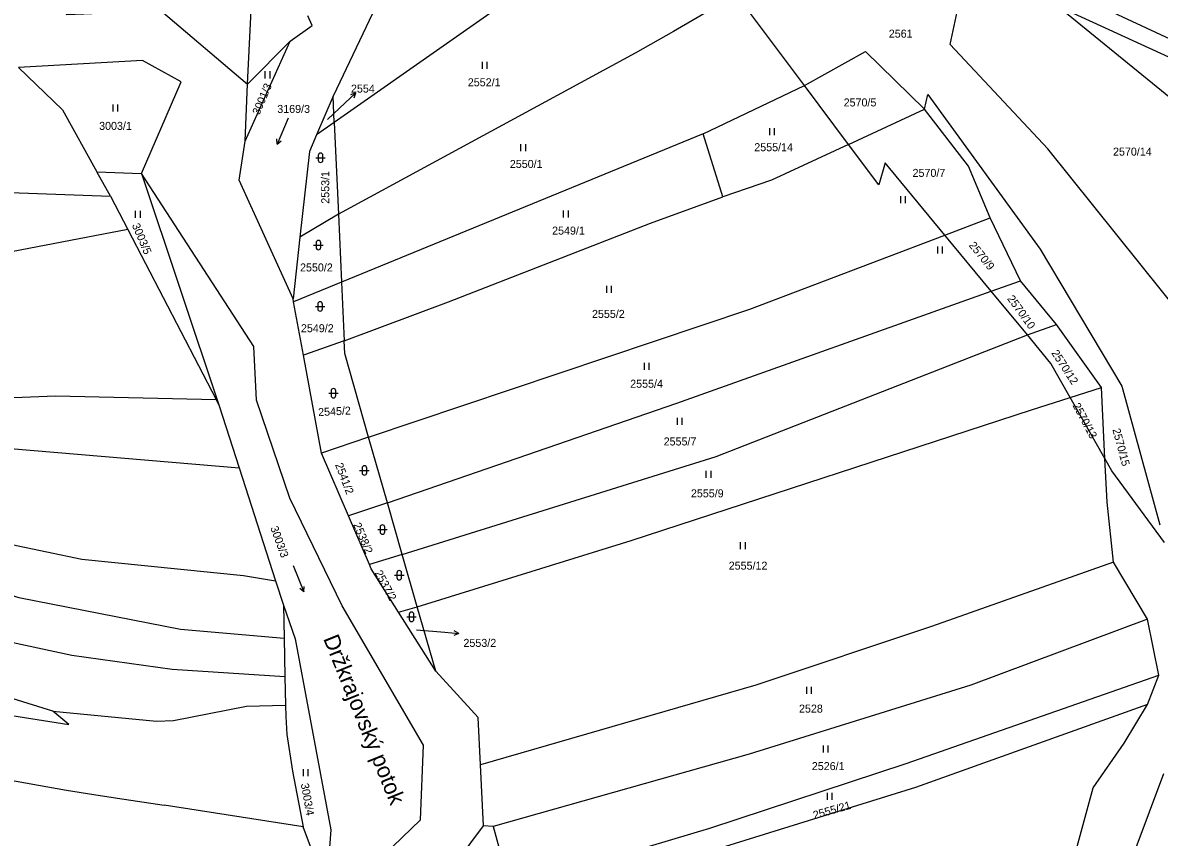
# Model space of a CAD drawing. Extents: x -776734 to -748832, y -1118122 to -976986.
# Drawn here: x -754328.8 to -754087.4, y -1114999.1 to -1114826.1 of the extents above; entities that cross this region are included whole.
import ezdxf

# ---------------------------------------------------------------- set-up
doc = ezdxf.new("R2010")
doc.units = 0
for name, color, linetype in [('KM_Hranice obce', 7, 'Continuous'), ('KM_Hranice parcel', 7, 'Continuous'), ('KM_Parcelní čísla', 7, 'Continuous'), ('KM_Pop  PČ popisy', 7, 'Continuous'), ('KM_Značky kultur', 7, 'Continuous')]:
    doc.layers.add(name, color=color, linetype=linetype)

msp = doc.modelspace()

# ---------------------------------------------------------------- linework, layer by layer
at = {"layer": 'KM_Hranice obce'}
for p, q in [((-754341.14, -1114985.24), (-754319.52, -1114989.11)), ((-754308.67, -1114990.79), (-754298.79, -1114992.32)), ((-754269.3, -1114996.9), (-754298.79, -1114992.32))]:
    msp.add_line(p, q, dxfattribs=at)
for points in [[(-754319.52, -1114989.11), (-754313.71, -1114990.01), (-754308.67, -1114990.79)], [(-754264.62, -1115013.46), (-754266.22, -1115005.05), (-754269.3, -1114996.9)]]:
    msp.add_lwpolyline(points, dxfattribs=at)
at = {"layer": 'KM_Hranice parcel'}
for p, q in [((-754253.15, -1114821.03), (-754262.91, -1114841.68)), ((-754162.79, -1114839.4), (-754177.25, -1114820.07)), ((-754062.05, -1114860.86), (-754109.05, -1114822.54)), ((-754081.62, -1114835.14), (-754109.05, -1114822.54)), ((-754281.6, -1114851.25), (-754272.02, -1114829.97)), ((-754281.07, -1114839.09), (-754272.02, -1114829.97)), ((-754281.6, -1114851.25), (-754281.07, -1114839.09)), ((-754184.32, -1114849.66), (-754162.79, -1114839.4)), ((-754153.44, -1114851.9), (-754162.79, -1114839.4)), ((-754262.91, -1114841.68), (-754266.43, -1114849.87)), ((-754262.66, -1114847.23), (-754262.91, -1114841.68)), ((-754153.44, -1114851.9), (-754137.28, -1114844.41)), ((-754262.66, -1114847.23), (-754266.43, -1114849.87)), ((-754262.66, -1114847.23), (-754261.78, -1114866.76)), ((-754184.32, -1114849.66), (-754261.13, -1114881.17)), ((-754180.1, -1114863.07), (-754184.32, -1114849.66)), ((-754313.08, -1114857.72), (-754303.6, -1114858.1)), ((-754310.17, -1114862.93), (-754313.08, -1114857.72)), ((-754303.6, -1114858.1), (-754287.09, -1114907.45)), ((-754310.17, -1114862.93), (-754306.52, -1114869.97)), ((-754261.78, -1114866.76), (-754269.96, -1114871.63)), ((-754261.78, -1114866.76), (-754261.13, -1114881.17)), ((-754132.97, -1114871.19), (-754123.36, -1114867.54)), ((-754116.89, -1114880.9), (-754123.36, -1114867.54)), ((-754306.52, -1114869.97), (-754287.77, -1114906.14)), ((-754269.96, -1114871.63), (-754271.41, -1114884.73)), ((-754123.11, -1114883.12), (-754132.97, -1114871.19)), ((-754261.13, -1114881.17), (-754271.29, -1114885.37)), ((-754261.13, -1114881.17), (-754260.56, -1114893.61)), ((-754123.11, -1114883.12), (-754116.89, -1114880.9)), ((-754109.25, -1114890.14), (-754116.89, -1114880.9)), ((-754271.29, -1114885.37), (-754271.41, -1114884.73)), ((-754115.44, -1114892.4), (-754123.11, -1114883.12)), ((-754269.2, -1114896.71), (-754271.29, -1114885.37)), ((-754115.44, -1114892.4), (-754109.25, -1114890.14)), ((-754099.69, -1114903.56), (-754109.25, -1114890.14)), ((-754260.56, -1114893.61), (-754269.2, -1114896.71)), ((-754265.38, -1114917.48), (-754269.2, -1114896.71)), ((-754106.33, -1114905.69), (-754099.69, -1114903.56)), ((-754098.97, -1114918.64), (-754099.69, -1114903.56)), ((-754287.77, -1114906.14), (-754287.09, -1114907.45)), ((-754098.97, -1114918.64), (-754106.33, -1114905.69)), ((-754287.09, -1114907.45), (-754282.85, -1114920.6)), ((-754255.36, -1114914.08), (-754265.38, -1114917.48)), ((-754251.36, -1114928.04), (-754255.36, -1114914.08)), ((-754259.65, -1114930.81), (-754265.38, -1114917.48)), ((-754282.85, -1114920.6), (-754275.12, -1114944.6)), ((-754251.36, -1114928.04), (-754259.65, -1114930.81)), ((-754248.22, -1114939.02), (-754251.36, -1114928.04)), ((-754255.19, -1114941.18), (-754259.65, -1114930.81)), ((-754248.22, -1114939.02), (-754255.19, -1114941.18)), ((-754245.04, -1114950.13), (-754248.22, -1114939.02)), ((-754089.93, -1114952.75), (-754097.13, -1114940.64)), ((-754275.12, -1114944.6), (-754273.44, -1114949.81)), ((-754273.44, -1114949.81), (-754273.3, -1114956.82)), ((-754249.03, -1114951.28), (-754245.04, -1114950.13)), ((-754241.11, -1114963.86), (-754245.04, -1114950.13)), ((-754241.11, -1114963.86), (-754249.03, -1114951.28)), ((-754087.55, -1114964.68), (-754089.93, -1114952.75)), ((-754273.3, -1114956.82), (-754273.13, -1114964.96)), ((-754273.13, -1114964.96), (-754273.01, -1114971.04)), ((-754089.96, -1114970.88), (-754087.55, -1114964.68)), ((-754273.01, -1114971.04), (-754272.96, -1114973.46)), ((-754319.06, -1114975.14), (-754322.46, -1114972.36)), ((-754322.46, -1114972.36), (-754300.42, -1114974.46)), ((-754300.42, -1114974.46), (-754296.8, -1114974.33)), ((-754174.54, -1114981.47), (-754228.92, -1114996.8)), ((-754231, -1114996.68), (-754231.62, -1114983.76)), ((-754271.56, -1114985.06), (-754269.3, -1114996.9)), ((-754092.56, -1115001.86), (-754086.44, -1114985.58)), ((-754228.92, -1114996.8), (-754231, -1114996.68)), ((-754228.92, -1114996.8), (-754225.34, -1115009.86))]:
    msp.add_line(p, q, dxfattribs=at)
for points in [[(-754354.6, -1114708.67), (-754341.36, -1114732.53), (-754333.9, -1114769.77), (-754339.97, -1114799), (-754324.92, -1114807.16), (-754319.55, -1114824.33), (-754299.44, -1114823.54), (-754281.07, -1114839.09)], [(-754281.07, -1114839.09), (-754279.96, -1114816.19), (-754286.99, -1114799.1), (-754291.87, -1114764.69), (-754306.88, -1114752.61)], [(-754192.9, -1114799.15), (-754212.81, -1114812.26), (-754262.66, -1114847.23)], [(-754122.5, -1114812.02), (-754085.2, -1114829.47), (-754078.93, -1114832.19), (-754057.77, -1114843.56)], [(-754072.04, -1114901.56), (-754111.11, -1114852.87), (-754131.83, -1114830.67), (-754128.26, -1114813.72)], [(-754177.25, -1114820.07), (-754190.63, -1114827.89), (-754198.75, -1114832.5), (-754261.78, -1114866.76)], [(-754272.02, -1114829.97), (-754267.35, -1114826.61), (-754268.25, -1114824.61)], [(-754303.6, -1114858.1), (-754295.16, -1114838.59), (-754303.42, -1114834.08), (-754329.73, -1114835.6), (-754320.42, -1114844.59), (-754313.08, -1114857.72)], [(-754162.79, -1114839.4), (-754149.82, -1114832.19), (-754137.28, -1114844.41)], [(-754137.28, -1114844.41), (-754136.56, -1114841.3), (-754112.75, -1114874.14), (-754095.39, -1114903.28), (-754087.31, -1114932.75)], [(-754123.36, -1114867.54), (-754127.97, -1114856.51), (-754137.28, -1114844.41)], [(-754349.69, -1114846.9), (-754331.49, -1114862.12), (-754310.17, -1114862.93)], [(-754266.43, -1114849.87), (-754267.95, -1114853.41), (-754269.96, -1114871.63)], [(-754271.41, -1114884.73), (-754282.85, -1114859.49), (-754281.6, -1114851.25)], [(-754153.44, -1114851.9), (-754169.76, -1114859.47), (-754180.1, -1114863.07)], [(-754132.97, -1114871.19), (-754145.65, -1114855.84), (-754147.02, -1114860.48), (-754153.44, -1114851.9)], [(-754256.76, -1115026.34), (-754254.09, -1115004.83), (-754244.34, -1114995.44), (-754243.68, -1114979.56), (-754260.97, -1114949.93), (-754272.1, -1114927.09), (-754279.17, -1114906.28), (-754279.73, -1114894.88), (-754303.6, -1114858.1)], [(-754260.56, -1114893.61), (-754238.43, -1114885.38), (-754195.52, -1114868.64), (-754180.1, -1114863.07)], [(-754306.52, -1114869.97), (-754348.64, -1114878.06), (-754394.44, -1114880.92)], [(-754255.36, -1114914.08), (-754174.37, -1114886.89), (-754132.97, -1114871.19)], [(-754251.36, -1114928.04), (-754189.91, -1114906.89), (-754123.11, -1114883.12)], [(-754255.36, -1114914.08), (-754260.44, -1114896.35), (-754260.56, -1114893.61)], [(-754248.22, -1114939.02), (-754181.53, -1114918.21), (-754115.44, -1114892.4)], [(-754106.33, -1114905.69), (-754110.45, -1114898.44), (-754115.44, -1114892.4)], [(-754389.96, -1114904.21), (-754344.87, -1114906.26), (-754321.87, -1114905.32), (-754287.77, -1114906.14)], [(-754245.04, -1114950.13), (-754199.63, -1114936.08), (-754114.6, -1114908.33), (-754106.33, -1114905.69)], [(-754390.12, -1114910.64), (-754331.42, -1114916.55), (-754282.85, -1114920.6)], [(-754097.13, -1114940.64), (-754098.53, -1114927.89), (-754098.97, -1114918.64)], [(-754086.29, -1114936.46), (-754097.48, -1114921.26), (-754098.97, -1114918.64)], [(-754390.67, -1114924.45), (-754316.25, -1114940.06), (-754281.92, -1114943.5), (-754275.12, -1114944.6)], [(-754390.89, -1114931.59), (-754383.48, -1114933.06), (-754364.68, -1114937.76), (-754329.64, -1114948.17), (-754295.35, -1114954.93), (-754273.3, -1114956.82)], [(-754391.05, -1114938.7), (-754341.79, -1114955.39), (-754318.38, -1114960.46), (-754297.06, -1114963.43), (-754273.13, -1114964.96)], [(-754249.03, -1114951.28), (-754254.8, -1114942.1), (-754255.19, -1114941.18)], [(-754097.13, -1114940.64), (-754135.83, -1114954.36), (-754173.12, -1114966.8), (-754231.62, -1114983.76)], [(-754322.46, -1114972.36), (-754359.38, -1114960.86), (-754392.44, -1114948.79)], [(-754392.44, -1114948.79), (-754373.84, -1114959.88), (-754347.78, -1114970.62), (-754319.06, -1114975.14)], [(-754273.44, -1114949.81), (-754270.97, -1114956.98), (-754263.42, -1114997.51), (-754264.62, -1115013.46)], [(-754089.93, -1114952.75), (-754127.44, -1114966.77), (-754174.54, -1114981.47)], [(-754231.62, -1114983.76), (-754232.1, -1114973.66), (-754241.11, -1114963.86)], [(-754225.34, -1115009.86), (-754182.91, -1114997.17), (-754141.21, -1114983.43), (-754087.55, -1114964.68)], [(-754296.8, -1114974.33), (-754281.29, -1114971.24), (-754273.01, -1114971.04)], [(-754089.96, -1114970.88), (-754139.19, -1114988.57), (-754190.96, -1115004.6), (-754223.79, -1115015.5)], [(-754105.32, -1115002.62), (-754101.48, -1114988.6), (-754094.86, -1114979.15), (-754089.96, -1114970.88)], [(-754272.96, -1114973.46), (-754272.72, -1114977.26), (-754271.56, -1114985.06)], [(-754242.03, -1115014.86), (-754241.75, -1115011.12), (-754231, -1114996.68)]]:
    msp.add_lwpolyline(points, dxfattribs=at)
at = {"layer": 'KM_Pop  PČ popisy'}
for p, q in [((-754260.33, -1114843.09), (-754258.135, -1114841.043)), ((-754258.135, -1114841.043), (-754259.209, -1114841.36)), ((-754258.135, -1114841.043), (-754258.526, -1114842.093)), ((-754264.07, -1114846.58), (-754260.33, -1114843.09)), ((-754245.22, -1114955.04), (-754239.21, -1114955.56)), ((-754239.21, -1114955.56), (-754236.22, -1114955.822)), ((-754236.22, -1114955.822), (-754237.262, -1114956.233)), ((-754236.22, -1114955.822), (-754237.174, -1114955.235))]:
    msp.add_line(p, q, dxfattribs=at)
at = {"layer": 'KM_Značky kultur'}
for p, q in [((-754277.311, -1114837.88), (-754277.311, -1114836.38)), ((-754276.31, -1114837.88), (-754276.31, -1114836.38)), ((-754231.171, -1114835.87), (-754231.171, -1114834.37)), ((-754230.17, -1114835.87), (-754230.17, -1114834.37)), ((-754309.601, -1114844.93), (-754309.601, -1114843.43)), ((-754308.6, -1114844.93), (-754308.6, -1114843.43)), ((-754272.422, -1114846.311), (-754274.767, -1114851.834)), ((-754170.161, -1114849.94), (-754170.161, -1114848.44)), ((-754169.16, -1114849.94), (-754169.16, -1114848.44)), ((-754274.767, -1114851.834), (-754274.847, -1114850.739)), ((-754274.767, -1114851.834), (-754273.923, -1114851.13)), ((-754223.001, -1114853.36), (-754223.001, -1114851.86)), ((-754222, -1114853.36), (-754222, -1114851.86)), ((-754266.571, -1114854.751), (-754264.569, -1114854.751)), ((-754266.071, -1114854.251), (-754266.071, -1114855.252)), ((-754265.069, -1114855.252), (-754265.069, -1114854.251)), ((-754142.301, -1114864.41), (-754142.301, -1114862.91)), ((-754141.3, -1114864.41), (-754141.3, -1114862.91)), ((-754304.851, -1114867.51), (-754304.851, -1114866.01)), ((-754303.85, -1114867.51), (-754303.85, -1114866.01)), ((-754213.941, -1114867.45), (-754213.941, -1114865.95)), ((-754212.94, -1114867.45), (-754212.94, -1114865.95)), ((-754266.541, -1114872.791), (-754266.541, -1114873.792)), ((-754265.539, -1114873.792), (-754265.539, -1114872.791)), ((-754267.041, -1114873.291), (-754265.039, -1114873.291)), ((-754134.471, -1114875.12), (-754134.471, -1114873.62)), ((-754133.47, -1114875.12), (-754133.47, -1114873.62)), ((-754204.791, -1114883.45), (-754204.791, -1114881.95)), ((-754203.79, -1114883.45), (-754203.79, -1114881.95)), ((-754266.661, -1114886.331), (-754264.659, -1114886.331)), ((-754266.161, -1114885.831), (-754266.161, -1114886.832)), ((-754265.159, -1114886.832), (-754265.159, -1114885.831)), ((-754196.761, -1114899.78), (-754196.761, -1114898.28)), ((-754195.76, -1114899.78), (-754195.76, -1114898.28)), ((-754263.331, -1114904.271), (-754263.331, -1114905.272)), ((-754262.329, -1114905.272), (-754262.329, -1114904.271)), ((-754263.831, -1114904.771), (-754261.829, -1114904.771)), ((-754189.751, -1114911.47), (-754189.751, -1114909.97)), ((-754188.75, -1114911.47), (-754188.75, -1114909.97)), ((-754257.271, -1114921.181), (-754255.269, -1114921.181)), ((-754256.771, -1114920.681), (-754256.771, -1114921.682)), ((-754255.769, -1114921.682), (-754255.769, -1114920.681)), ((-754183.641, -1114922.78), (-754183.641, -1114921.28)), ((-754182.64, -1114922.78), (-754182.64, -1114921.28)), ((-754252.941, -1114933.241), (-754252.941, -1114934.242)), ((-754251.939, -1114934.242), (-754251.939, -1114933.241)), ((-754253.441, -1114933.741), (-754251.439, -1114933.741)), ((-754176.351, -1114937.9), (-754176.351, -1114936.4)), ((-754175.35, -1114937.9), (-754175.35, -1114936.4)), ((-754271.375, -1114941.398), (-754269.128, -1114946.961)), ((-754249.851, -1114943.441), (-754247.849, -1114943.441)), ((-754249.351, -1114942.941), (-754249.351, -1114943.942)), ((-754248.349, -1114943.942), (-754248.349, -1114942.941)), ((-754269.128, -1114946.961), (-754269.959, -1114946.242)), ((-754269.128, -1114946.961), (-754269.029, -1114945.867)), ((-754247.241, -1114952.281), (-754245.239, -1114952.281)), ((-754246.741, -1114951.781), (-754246.741, -1114952.782)), ((-754245.739, -1114952.782), (-754245.739, -1114951.781)), ((-754162.321, -1114968.67), (-754162.321, -1114967.17)), ((-754161.32, -1114968.67), (-754161.32, -1114967.17)), ((-754158.761, -1114981.1), (-754158.761, -1114979.6)), ((-754157.76, -1114981.1), (-754157.76, -1114979.6)), ((-754269.221, -1114986.16), (-754269.221, -1114984.66)), ((-754268.22, -1114986.16), (-754268.22, -1114984.66)), ((-754157.911, -1114991.15), (-754157.911, -1114989.65)), ((-754156.91, -1114991.15), (-754156.91, -1114989.65))]:
    msp.add_line(p, q, dxfattribs=at)
for centre, start, end in [((-754265.57, -1114854.2509), 0, 180), ((-754265.57, -1114855.2509), 180, 359.987886), ((-754266.04, -1114872.7909), 0, 180), ((-754266.04, -1114873.7909), 180, 359.987886), ((-754265.66, -1114885.8309), 0, 180), ((-754265.66, -1114886.8309), 180, 359.987886), ((-754262.83, -1114904.2709), 0, 180), ((-754262.83, -1114905.2709), 180, 359.987886), ((-754256.27, -1114920.6809), 0, 180), ((-754256.27, -1114921.6809), 180, 359.987886), ((-754252.44, -1114933.2409), 0, 180), ((-754252.44, -1114934.2409), 180, 359.987886), ((-754248.85, -1114942.9409), 0, 180), ((-754248.85, -1114943.9409), 180, 359.987886), ((-754246.24, -1114951.7809), 0, 180), ((-754246.24, -1114952.7809), 180, 359.987886)]:
    msp.add_arc(centre, 0.5, start, end, dxfattribs=at)

# ---------------------------------------------------------------- texts
at = {"layer": 'KM_Parcelní čísla'}
for s, p in [('2561', (-754144.88, -1114829.22)), ('2552/1', (-754234.3, -1114839.56)), ('2554', (-754259.12, -1114840.9)), ('3169/3', (-754274.77, -1114845.22)), ('2570/5', (-754154.47, -1114843.84)), ('3003/1', (-754312.61, -1114848.82)), ('2555/14', (-754173.45, -1114853.35)), ('2570/14', (-754097.25, -1114854.29)), ('2550/1', (-754225.37, -1114856.91)), ('2570/7', (-754139.83, -1114858.81)), ('2549/1', (-754216.39, -1114871.07)), ('2550/2', (-754269.93, -1114878.9)), ('2555/2', (-754207.92, -1114888.77)), ('2549/2', (-754269.74, -1114891.81)), ('2555/4', (-754199.81, -1114903.61)), ('2555/7', (-754192.7, -1114915.87)), ('2555/9', (-754186.91, -1114926.89)), ('2555/12', (-754178.88, -1114942.26)), ('2553/2', (-754235.22, -1114958.668)), ('2528', (-754163.95, -1114972.63)), ('2526/1', (-754161.23, -1114984.85))]:
    msp.add_text(s, height=1.7, dxfattribs=at).set_placement(p)
for s, rotation, p in [('3001/3', 66.999997, (-754278.587, -1114845.772)), ('2553/1', 90, (-754263.73, -1114864.51)), ('3003/5', 293, (-754305.672, -1114869.072)), ('2570/9', 309, (-754127.97, -1114873.394)), ('2570/10', 306, (-754119.817, -1114884.689)), ('2570/12', 303, (-754110.422, -1114896.232)), ('2545/2', 3, (-754266.045, -1114909.648)), ('2570/13', 298, (-754105.89, -1114907.359)), ('2570/15', 285, (-754097.401, -1114912.479)), ('2541/2', 290.999997, (-754262.523, -1114919.944)), ('3003/3', 290, (-754276.268, -1114933.36)), ('2538/2', 293, (-754258.672, -1114932.682)), ('2537/2', 298, (-754254.11, -1114942.919)), ('3003/4', 280, (-754269.777, -1114987.787)), ('2555/21', 16, (-754160.695, -1114995.297))]:
    msp.add_text(s, height=1.7, rotation=rotation, dxfattribs=at).set_placement(p)
at = {"layer": 'KM_Pop  PČ popisy'}
msp.add_text('Držkrajovský potok', height=3.399996, rotation=292, dxfattribs=at).set_placement((-754265.05, -1114956.906))

doc.saveas('drawing.dxf')
